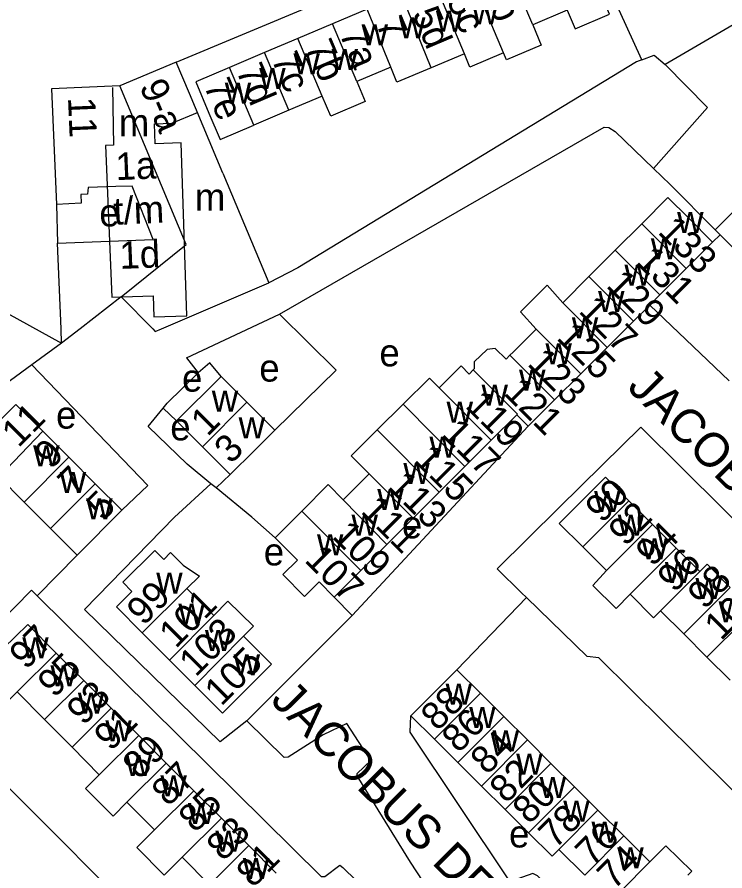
# Model space of a CAD drawing. Extents: x 159261 to 160849, y 382514 to 384534.
# Drawn here: x 160158.3 to 160261.9, y 383170.7 to 383295.6 of the extents above; entities that cross this region are included whole.
import ezdxf

# ---------------------------------------------------------------- set-up
doc = ezdxf.new("R2010")
doc.units = 0
for name, color, linetype in [('BLT_Basislijn', 7, 'Continuous'), ('BLT_Bebouwing', 7, 'Continuous'), ('BLT_Centroide', 7, 'Continuous'), ('BLT_Huisnummer', 7, 'Continuous'), ('BLT_Huisnummer_ tussenligend', 7, 'Continuous'), ('BLT_Huisnummer_reeks', 7, 'Continuous'), ('BLT_Huisnummer_zonder_bebouwing', 7, 'Continuous'), ('BLT_Onderverdeling_panden', 7, 'Continuous'), ('BLT_Plantopo', 7, 'Continuous'), ('BLT_Straatnaam', 7, 'Continuous'), ('BLT_Vlakafsluiter', 7, 'Continuous')]:
    doc.layers.add(name, color=color, linetype=linetype)

msp = doc.modelspace()

# ---------------------------------------------------------------- linework, layer by layer
at = {"layer": 'BLT_Basislijn'}
for p, q in [((160249.76, 383289.39), (160246.43, 383296.64)), ((160164.08, 383268.22), (160164.26, 383262.53)), ((160260.12, 383262.69), (160261.21, 383263.78)), ((160250.91, 383253.49), (160262.55, 383242.38)), ((160183.14, 383245.75), (160196.73, 383252.15)), ((160164.85, 383247.91), (160160.5, 383244.73)), ((160183.14, 383245.75), (160184.82, 383243.55)), ((160179.71, 383238.42), (160181.68, 383236.54)), ((160233.14, 383235.75), (160207.37, 383208.07)), ((160189.53, 383228.68), (160187.47, 383226.73)), ((160187.47, 383226.73), (160186.71, 383227.35)), ((160161.26, 383210.95), (160167.11, 383216.91)), ((160204.73, 383210.76), (160207.37, 383208.07)), ((160222.69, 383200.13), (160232.88, 383210.68)), ((160191.96, 383192.65), (160207.37, 383208.07))]:
    msp.add_line(p, q, dxfattribs=at)
for points in [[(160304.12, 383318.81), (160303.77, 383318.26), (160253.18, 383288.68)], [(160181.62, 383289.04), (160231.89, 383310.05), (160238.71, 383313.89), (160238.87, 383313.98)], [(160249.76, 383289.39), (160251.57, 383290.05), (160253.18, 383288.68)], [(160249.76, 383289.39), (160248.98, 383289.1), (160199.42, 383258.95), (160195.19, 383256.73)], [(160253.18, 383288.68), (160259.37, 383282.41), (160251.49, 383273.45)], [(160196.73, 383252.15), (160244.24, 383279.51), (160244.91, 383279.47), (160245.85, 383278.89), (160251.49, 383273.45)], [(160251.49, 383273.45), (160253.9, 383271.11), (160260.49, 383264.5)], [(160196.73, 383252.15), (160205.05, 383243.98), (160196.04, 383235.18)], [(160188.19, 383243.04), (160186.53, 383245.05), (160184.82, 383243.55)], [(160160.5, 383244.73), (160138.57, 383228.7), (160137.65, 383228.01)], [(160160.5, 383244.73), (160177.49, 383227.1), (160173.66, 383223.47)], [(160179.71, 383238.42), (160180.28, 383239.12), (160184.82, 383243.55)], [(160186.71, 383227.35), (160183.24, 383230.21), (160177.52, 383235.72), (160179.71, 383238.42)], [(160232.88, 383210.68), (160232.16, 383211.37), (160228.59, 383214.89), (160237.6, 383223.81), (160244.03, 383230.11), (160249.64, 383235.64), (160297.74, 383187.93), (160303.17, 383183), (160305.86, 383180.84), (160319.29, 383171.45), (160327.62, 383167.15), (160337.92, 383162.53), (160339.03, 383161.72)], [(160191.96, 383192.65), (160188.05, 383189.56), (160168.21, 383208.95), (160181.39, 383222.43), (160186.71, 383227.35)], [(160196.09, 383219.45), (160192.67, 383222.43), (160187.47, 383226.73)], [(160157.21, 383208.52), (160158.02, 383209.3), (160160.43, 383211.77), (160161.26, 383210.95)], [(160161.26, 383210.95), (160202.85, 383169.89), (160203.37, 383169.89), (160205.56, 383171.51), (160206.02, 383171.19), (160219.5, 383158.01), (160220.97, 383158.61), (160225.82, 383161.6)], [(160281.34, 383164.4), (160243.47, 383201.85), (160241.76, 383202.05), (160232.88, 383210.68)], [(160144.57, 383195.77), (160149.69, 383190.25), (160219.12, 383120.6)], [(160225.82, 383161.6), (160223.37, 383165.29), (160222.66, 383165.56), (160220.97, 383164.7), (160220.52, 383164.92), (160215.93, 383171.95), (160208.11, 383184.6), (160208.11, 383184.92), (160210.11, 383186.83), (160206.58, 383192.26), (160203.15, 383190.61), (160198.02, 383187.34), (160197.4, 383187.3), (160191.96, 383192.65)], [(160258.08, 383146.31), (160251.09, 383153.62), (160234.51, 383169.99), (160233.81, 383170.3), (160230.78, 383169.25), (160230.3, 383169.38), (160215.88, 383190.98), (160215.98, 383193.38)]]:
    msp.add_lwpolyline(points, dxfattribs=at)
at = {"layer": 'BLT_Bebouwing'}
for p, q in [((160209.55, 383296.81), (160204.47, 383294.66)), ((160238.85, 383296.66), (160233.8, 383294.52)), ((160204.47, 383294.66), (160199.44, 383292.52)), ((160199.44, 383292.52), (160194.56, 383290.45)), ((160194.56, 383290.45), (160189.41, 383288.26)), ((160181.62, 383289.04), (160173.35, 383285.56)), ((160213.02, 383288.31), (160208.04, 383286.2)), ((160203, 383284.06), (160198.12, 383281.99)), ((160198.12, 383281.99), (160193, 383279.81)), ((160188.44, 383272.79), (160195.19, 383256.73)), ((160260.49, 383264.5), (160264.31, 383268.31)), ((160245.88, 383261.53), (160249.74, 383265.38)), ((160261.21, 383263.78), (160260.49, 383264.5)), ((160267.03, 383257.95), (160261.21, 383263.78)), ((160260.12, 383262.69), (160256.27, 383258.84)), ((160242.03, 383257.68), (160245.88, 383261.53)), ((160256.27, 383258.84), (160252.41, 383254.99)), ((160238.18, 383253.83), (160242.03, 383257.68)), ((160187.33, 383253.36), (160195.19, 383256.73)), ((160252.41, 383254.99), (160250.91, 383253.49)), ((160250.91, 383253.49), (160248.56, 383251.14)), ((160223.3, 383244.58), (160220.1, 383241.4)), ((160181.68, 383236.54), (160188.19, 383243.04)), ((160240.85, 383243.45), (160237, 383239.6)), ((160191.97, 383239.26), (160196.04, 383235.18)), ((160214.84, 383238.99), (160211.03, 383235.21)), ((160237, 383239.6), (160233.14, 383235.75)), ((160231.45, 383237.44), (160227.73, 383233.72)), ((160233.14, 383235.75), (160231.45, 383237.44)), ((160185.47, 383232.74), (160181.68, 383236.54)), ((160165.91, 383231.21), (160162.09, 383235.03)), ((160227.73, 383233.72), (160223.88, 383229.88)), ((160189.53, 383228.68), (160185.47, 383232.74)), ((160169.78, 383227.34), (160165.91, 383231.21)), ((160223.88, 383229.88), (160220.08, 383226.09)), ((160209.86, 383228.8), (160206.05, 383224.99)), ((160155.66, 383228.35), (160159.36, 383224.65)), ((160173.66, 383223.47), (160169.78, 383227.34)), ((160220.08, 383226.09), (160216.3, 383222.31)), ((160251.33, 383221.39), (160247.88, 383224.84)), ((160159.36, 383224.65), (160163.24, 383220.78)), ((160167.11, 383216.91), (160173.66, 383223.47)), ((160200, 383223.35), (160196.09, 383219.45)), ((160216.3, 383222.31), (160212.46, 383218.47)), ((160254.78, 383217.94), (160251.33, 383221.39)), ((160163.24, 383220.78), (160167.11, 383216.91)), ((160196.09, 383219.45), (160199.35, 383216.18)), ((160212.46, 383218.47), (160208.63, 383214.65)), ((160258.23, 383214.49), (160254.78, 383217.94)), ((160258.23, 383214.49), (160259.32, 383215.58)), ((160262.71, 383212.18), (160259.32, 383215.58)), ((160208.63, 383214.65), (160204.73, 383210.76)), ((160183.18, 383212), (160187.11, 383208.08)), ((160252.51, 383208.76), (160255.9, 383205.37)), ((160180.63, 383201.55), (160176.66, 383205.51)), ((160255.9, 383205.37), (160259.29, 383201.97)), ((160168.09, 383198.54), (160164.07, 383202.56)), ((160184.36, 383197.82), (160180.63, 383201.55)), ((160259.29, 383201.97), (160262.69, 383198.58)), ((160222.69, 383200.13), (160215.98, 383193.38)), ((160226.13, 383196.7), (160222.69, 383200.13)), ((160172.12, 383194.51), (160168.09, 383198.54)), ((160162.35, 383192.85), (160158.34, 383196.88)), ((160176.14, 383190.49), (160172.12, 383194.51)), ((160166.38, 383188.82), (160162.35, 383192.85)), ((160215.98, 383193.38), (160219.42, 383189.95)), ((160233.02, 383189.85), (160229.58, 383193.28)), ((160180.17, 383186.46), (160176.14, 383190.49)), ((160219.42, 383189.95), (160222.86, 383186.53)), ((160236.46, 383186.43), (160233.02, 383189.85)), ((160170.37, 383184.77), (160166.38, 383188.82)), ((160184.2, 383182.43), (160180.17, 383186.46)), ((160222.86, 383186.53), (160226.3, 383183.1)), ((160239.9, 383183), (160236.46, 383186.43)), ((160188.23, 383178.41), (160184.2, 383182.43)), ((160226.3, 383183.1), (160229.74, 383179.68)), ((160243.34, 383179.58), (160239.9, 383183)), ((160174.4, 383180.74), (160178.45, 383176.72)), ((160229.74, 383179.68), (160233.18, 383176.25)), ((160247.14, 383175.8), (160243.34, 383179.58)), ((160192.25, 383174.39), (160188.23, 383178.41)), ((160250.93, 383172.03), (160247.14, 383175.8)), ((160196.27, 383170.37), (160192.25, 383174.39)), ((160237.63, 383173.84), (160241.43, 383170.07)), ((160186.48, 383168.67), (160182.47, 383172.69))]:
    msp.add_line(p, q, dxfattribs=at)
for points in [[(160238.85, 383296.66), (160239.99, 383293.92), (160245.05, 383296.07), (160243.89, 383298.8), (160242.25, 383302.68), (160240.29, 383307.28), (160235.25, 383305.14)], [(160233.8, 383294.52), (160235.05, 383291.52), (160229.96, 383289.36), (160229.53, 383290.4)], [(160223.79, 383290.27), (160218.92, 383288.2)], [(160229.53, 383290.4), (160224.6, 383288.3), (160223.79, 383290.27)], [(160188.44, 383272.79), (160183.55, 383284.43), (160181.62, 383289.04)], [(160189.41, 383288.26), (160184.47, 383286.16), (160186.42, 383281.56), (160188.06, 383277.72), (160193, 383279.81)], [(160218.92, 383288.2), (160213.93, 383286.09), (160213.02, 383288.31)], [(160208.04, 383286.2), (160209.27, 383283.28), (160204.23, 383281.14), (160203, 383284.06)], [(160173.35, 383285.56), (160163.35, 383285.13), (160164.08, 383268.22)], [(160164.26, 383262.53), (160178.23, 383263.1), (160175.16, 383270.9), (160172.81, 383270.82), (160168.73, 383270.68), (160168.66, 383269.71), (160167.65, 383269.66), (160167.73, 383268.39), (160164.08, 383268.22)], [(160249.74, 383265.38), (160253.59, 383269.23), (160256.59, 383266.23), (160260.12, 383262.69)], [(160164.85, 383247.91), (160164.77, 383250), (160164.26, 383262.53)], [(160234.32, 383249.98), (160231.99, 383252.52), (160235.9, 383256.42), (160238.18, 383253.83)], [(160173.58, 383254.68), (160167.55, 383250), (160164.85, 383247.91)], [(160173.58, 383254.68), (160178.18, 383250), (160178.56, 383249.61), (160179.48, 383250), (160187.33, 383253.36)], [(160248.56, 383251.14), (160247.41, 383250), (160244.7, 383247.3)], [(160234.32, 383249.98), (160230.93, 383246.6), (160230.47, 383246.14)], [(160244.7, 383247.3), (160244, 383246.6), (160240.85, 383243.45)], [(160230.47, 383246.14), (160229.9, 383245.57), (160228.32, 383247.15), (160227.11, 383246.99), (160225.24, 383245.17), (160225.24, 383244.15), (160225.09, 383244.01)], [(160225.09, 383244.01), (160224.48, 383243.4), (160223.3, 383244.58)], [(160188.19, 383243.04), (160191.73, 383239.51), (160191.97, 383239.26)], [(160220.1, 383241.4), (160218.7, 383242.81), (160214.84, 383238.99)], [(160162.09, 383235.03), (160158.15, 383238.95), (160153.05, 383233.84), (160151.7, 383235.19), (160145.34, 383230.36), (160150.66, 383223.35), (160155.66, 383228.35)], [(160196.04, 383235.18), (160193.06, 383232.21), (160189.53, 383228.68)], [(160211.03, 383235.21), (160207.24, 383231.44), (160209.86, 383228.8)], [(160247.88, 383224.84), (160244.43, 383228.29), (160237.69, 383221.54), (160241.14, 383218.09)], [(160206.05, 383224.99), (160203.86, 383227.21), (160200, 383223.35)], [(160176.66, 383205.51), (160172.86, 383209.31), (160175.15, 383211.6), (160173.83, 383212.92), (160178.47, 383217.57), (160179.79, 383216.25), (160180.81, 383217.27), (160182.66, 383215.42), (160185.03, 383213.84), (160183.18, 383212)], [(160241.14, 383218.09), (160241.22, 383218.01), (160244.59, 383214.64)], [(160204.73, 383210.76), (160202.52, 383212.97), (160200.4, 383210.85), (160197.21, 383214.05), (160199.35, 383216.18)], [(160244.59, 383214.64), (160242.6, 383212.47), (160246.02, 383209.08), (160248.04, 383211.19)], [(160248.04, 383211.19), (160251.49, 383207.74), (160252.51, 383208.76)], [(160187.11, 383208.08), (160189.19, 383210.18), (160192.92, 383206.49), (160191.48, 383205.03)], [(160158.34, 383196.88), (160156.22, 383194.77), (160151.99, 383198.99), (160156.32, 383203.24), (160159.89, 383206.74), (160164.07, 383202.56)], [(160191.48, 383205.03), (160195.56, 383200.96), (160188.4, 383193.79), (160184.36, 383197.82)], [(160229.58, 383193.28), (160226.24, 383196.6), (160226.13, 383196.7)], [(160174.4, 383180.74), (160172.38, 383178.7), (160168.35, 383182.77), (160170.37, 383184.77)], [(160182.47, 383172.69), (160179.86, 383170.09), (160175.84, 383174.12), (160178.45, 383176.72)], [(160233.18, 383176.25), (160236.63, 383172.83), (160237.63, 383173.84)], [(160256.5, 383170.05), (160257.08, 383170.63), (160253.27, 383174.37), (160250.93, 383172.03)]]:
    msp.add_lwpolyline(points, dxfattribs=at)
at = {"layer": 'BLT_Onderverdeling_panden'}
for p, q in [((160233.8, 383294.52), (160230.2, 383302.99)), ((160229.53, 383290.4), (160225.15, 383300.85)), ((160223.79, 383290.27), (160220.26, 383298.77)), ((160213.02, 383288.31), (160209.55, 383296.81)), ((160218.92, 383288.2), (160215.46, 383296.74)), ((160208.04, 383286.2), (160204.47, 383294.66)), ((160203, 383284.06), (160199.44, 383292.52)), ((160198.12, 383281.99), (160194.56, 383290.45)), ((160193, 383279.81), (160189.41, 383288.26)), ((160183.09, 383262.36), (160173.35, 383285.56)), ((160256.27, 383258.84), (160249.74, 383265.38)), ((160173.58, 383254.68), (160183.09, 383262.36)), ((160252.41, 383254.99), (160245.88, 383261.53)), ((160248.56, 383251.14), (160242.03, 383257.68)), ((160244.7, 383247.3), (160238.18, 383253.83)), ((160240.85, 383243.45), (160234.32, 383249.98)), ((160237, 383239.6), (160230.47, 383246.14)), ((160227.73, 383233.72), (160220.1, 383241.4)), ((160185.47, 383232.74), (160191.97, 383239.26)), ((160223.88, 383229.88), (160214.84, 383238.99)), ((160155.66, 383228.35), (160162.09, 383235.03)), ((160220.08, 383226.09), (160211.03, 383235.21)), ((160159.36, 383224.65), (160165.91, 383231.21)), ((160216.3, 383222.31), (160209.86, 383228.8)), ((160163.24, 383220.78), (160169.78, 383227.34)), ((160212.46, 383218.47), (160206.05, 383224.99)), ((160241.14, 383218.09), (160247.88, 383224.84)), ((160208.63, 383214.65), (160200, 383223.35)), ((160244.59, 383214.64), (160251.33, 383221.39)), ((160248.04, 383211.19), (160254.78, 383217.94)), ((160252.51, 383208.76), (160258.23, 383214.49)), ((160176.66, 383205.51), (160183.18, 383212)), ((160255.9, 383205.37), (160262.71, 383212.18)), ((160259.29, 383201.97), (160266.11, 383208.79)), ((160180.63, 383201.55), (160187.11, 383208.08)), ((160184.36, 383197.82), (160191.48, 383205.03)), ((160158.34, 383196.88), (160164.07, 383202.56)), ((160162.35, 383192.85), (160168.09, 383198.54)), ((160219.42, 383189.95), (160226.13, 383196.7)), ((160166.38, 383188.82), (160172.12, 383194.51)), ((160222.86, 383186.53), (160229.58, 383193.28)), ((160170.37, 383184.77), (160176.14, 383190.49)), ((160226.3, 383183.1), (160233.02, 383189.85)), ((160174.4, 383180.74), (160180.17, 383186.46)), ((160229.74, 383179.68), (160236.46, 383186.43)), ((160178.45, 383176.72), (160184.2, 383182.43)), ((160233.18, 383176.25), (160239.9, 383183)), ((160237.63, 383173.84), (160243.34, 383179.58)), ((160182.47, 383172.69), (160188.23, 383178.41)), ((160241.43, 383170.07), (160247.14, 383175.8)), ((160186.48, 383168.67), (160192.25, 383174.39)), ((160245.22, 383166.29), (160250.93, 383172.03))]:
    msp.add_line(p, q, dxfattribs=at)
msp.add_lwpolyline([(160231.45, 383237.44), (160231.55, 383237.54), (160225.09, 383244.01)], dxfattribs=at)
at = {"layer": 'BLT_Plantopo'}
msp.add_lwpolyline([(160172.31, 383285.33), (160172.43, 383276.89), (160171.25, 383276.83), (160172.18, 383254.65), (160178.25, 383254.83), (160178.35, 383251.79), (160183.18, 383251.93), (160182.34, 383277.23), (160178.55, 383277.08), (160178.44, 383280.03), (160180.98, 383280.11), (160184.72, 383281.69)], dxfattribs=at)
at = {"layer": 'BLT_Vlakafsluiter'}
msp.add_line((160153.79, 383254), (160164.85, 383247.91), dxfattribs=at)

# ---------------------------------------------------------------- texts
at = {"layer": 'BLT_Centroide'}
for s, p in [('w', (160224.89, 383294.59)), ('w', (160219.62, 383293.5)), ('w', (160214.23, 383292.52)), ('w', (160208.75, 383291.48)), ('w', (160198.78, 383287.27)), ('w', (160204.36, 383287.89)), ('w', (160193.77, 383285.12)), ('w', (160188.73, 383282.98)), ('m', (160173.22, 383278.2)), ('m', (160184.36, 383267.3)), ('e', (160170.37, 383265)), ('w', (160254.93, 383264.03)), ('w', (160251.08, 383260.19)), ('w', (160247.22, 383256.33)), ('w', (160243.36, 383252.48)), ('w', (160239.52, 383248.64)), ('e', (160211.36, 383244.52)), ('w', (160235.66, 383244.8)), ('e', (160193.78, 383242.29)), ('e', (160182.48, 383240.82)), ('w', (160231.8, 383240.95)), ('w', (160226.31, 383238.78)), ('w', (160186.83, 383237.89)), ('w', (160221.19, 383236.27)), ('e', (160164.04, 383235.41)), ('e', (160180.75, 383233.69)), ('w', (160190.76, 383233.97)), ('w', (160218.69, 383231.14)), ('w', (160160.69, 383229.88)), ('w', (160214.86, 383227.33)), ('w', (160164.58, 383226)), ('w', (160211.05, 383223.52)), ('w', (160242.78, 383223.2)), ('w', (160168.45, 383222.12)), ('w', (160207.28, 383219.73)), ('e', (160214.65, 383219.35)), ('w', (160246.23, 383219.75)), ('w', (160202.22, 383216.89)), ('w', (160249.69, 383216.28)), ('e', (160194.44, 383215.39)), ('w', (160253.13, 383212.84)), ('w', (160178.7, 383211.28)), ('w', (160257.61, 383210.47)), ('w', (160181.94, 383206.73)), ('w', (160261, 383207.06)), ('w', (160159.09, 383201.81)), ('w', (160185.83, 383202.86)), ('w', (160190.03, 383199.31)), ('w', (160163.21, 383197.72)), ('w', (160221.05, 383195.03)), ('w', (160167.23, 383193.69)), ('w', (160224.5, 383191.62)), ('w', (160171.25, 383189.66)), ('w', (160227.94, 383188.19)), ('w', (160174.2, 383184.56)), ('w', (160231.38, 383184.77)), ('w', (160179.31, 383181.59)), ('w', (160234.81, 383181.34)), ('w', (160183.34, 383177.56)), ('w', (160238.27, 383177.91)), ('w', (160242.39, 383174.83)), ('w', (160187.35, 383173.53)), ('e', (160230.33, 383174.12)), ('w', (160246.17, 383171.05)), ('w', (160191.37, 383169.5))]:
    msp.add_text(s, height=4, dxfattribs=at).set_placement(p)
at = {"layer": 'BLT_Huisnummer'}
for s, rotation, p in [('5b', 292.9976, (160226.24, 383300.1)), ('5c', 292.9976, (160221.16, 383298.16)), ('5d', 292.9978, (160216.1, 383296.13)), ('7', 293.0002, (160210.79, 383294.7)), ('7a', 293.0002, (160205.43, 383293.25)), ('7b', 292.9978, (160200.51, 383291.33)), ('7c', 292.9978, (160195.5, 383289.51)), ('7d', 292.9978, (160190.33, 383287.83)), ('7e', 293.0006, (160185.6, 383285.64)), ('11', 272.4681, (160165.78, 383283.85)), ('133', 314.9605, (160251.97, 383264.07)), ('127', 314.9562, (160240.37, 383252.48)), ('123', 314.9605, (160232.86, 383244.8)), ('119', 314.9557, (160223.77, 383238.6)), ('11', 45.0439, (160158.53, 383232.5)), ('1', 45.044, (160186.21, 383234.15)), ('3', 44.9676, (160189.63, 383230.11)), ('115', 314.9601, (160216.28, 383230.68)), ('90', 45.0085, (160243.93, 383221.44)), ('5', 45.0437, (160170.91, 383221.78)), ('111', 314.9557, (160208.49, 383223.2)), ('94', 45.0127, (160251.3, 383215.07)), ('107', 314.9731, (160200.26, 383216.03)), ('98', 45.0126, (160258.91, 383208.81)), ('99', 45.044, (160176.83, 383206.44)), ('97', 44.955, (160159.64, 383200)), ('105', 45.044, (160188.21, 383194.67)), ('93', 44.9551, (160168.04, 383191.84)), ('88', 45.1404, (160219.87, 383191.02)), ('89', 44.9551, (160176.21, 383183.93)), ('82', 45.1404, (160229.92, 383180.42)), ('85', 44.9552, (160184.4, 383176.14)), ('78', 45.1452, (160237.09, 383173.79)), ('81', 44.9552, (160192.85, 383168.09)), ('74', 45.1452, (160245.68, 383167.79))]:
    msp.add_text(s, height=4, rotation=rotation, dxfattribs=at).set_placement(p)
at = {"layer": 'BLT_Huisnummer_ tussenligend'}
for s, rotation, p in [('131', 314.9562, (160248.74, 383259.7)), ('129', 314.9562, (160244.4, 383256.24)), ('125', 314.9605, (160237.13, 383248.58)), ('121', 314.9557, (160229.42, 383240.49)), ('117', 314.9601, (160220.29, 383234.46)), ('9', 45.0437, (160163.33, 383229.36)), ('7', 45.0437, (160166.73, 383225.33)), ('113', 314.9557, (160212.45, 383226.79)), ('92', 45.0085, (160247.33, 383218.05)), ('109', 314.9731, (160204.28, 383219.54)), ('96', 45.0127, (160254.49, 383211.28)), ('100', 45.0126, (160261.36, 383204.27)), ('101', 45.044, (160181.56, 383203.13)), ('103', 45.044, (160184.49, 383198.95)), ('95', 44.9551, (160163.77, 383195.89)), ('91', 44.9551, (160172.04, 383188.08)), ('86', 45.1404, (160222.94, 383187.8)), ('84', 45.1404, (160227.12, 383184.61)), ('87', 44.9552, (160180.46, 383179.98)), ('80', 45.1452, (160233.29, 383177.38)), ('83', 44.9552, (160188.49, 383171.97)), ('76', 45.1452, (160242.49, 383171.19))]:
    msp.add_text(s, height=4, rotation=rotation, dxfattribs=at).set_placement(p)
at = {"layer": 'BLT_Huisnummer_reeks'}
msp.add_text('9-a', height=4, rotation=293.1845, dxfattribs=at).set_placement((160176.2, 383285.52))
at = {"layer": 'BLT_Huisnummer_zonder_bebouwing'}
for s, p in [('1a', (160172.82, 383271.76)), ('t/m', (160172.51, 383265.24)), ('1d', (160173.4, 383258.77))]:
    msp.add_text(s, height=4, rotation=2.4681, dxfattribs=at).set_placement(p)
at = {"layer": 'BLT_Straatnaam'}
for p in [(160247.46, 383241.33), (160195.27, 383195.5)]:
    msp.add_text('JACOBUS DECKERSSTRAAT', height=5, rotation=314.9455, dxfattribs=at).set_placement(p)

doc.saveas('drawing.dxf')
